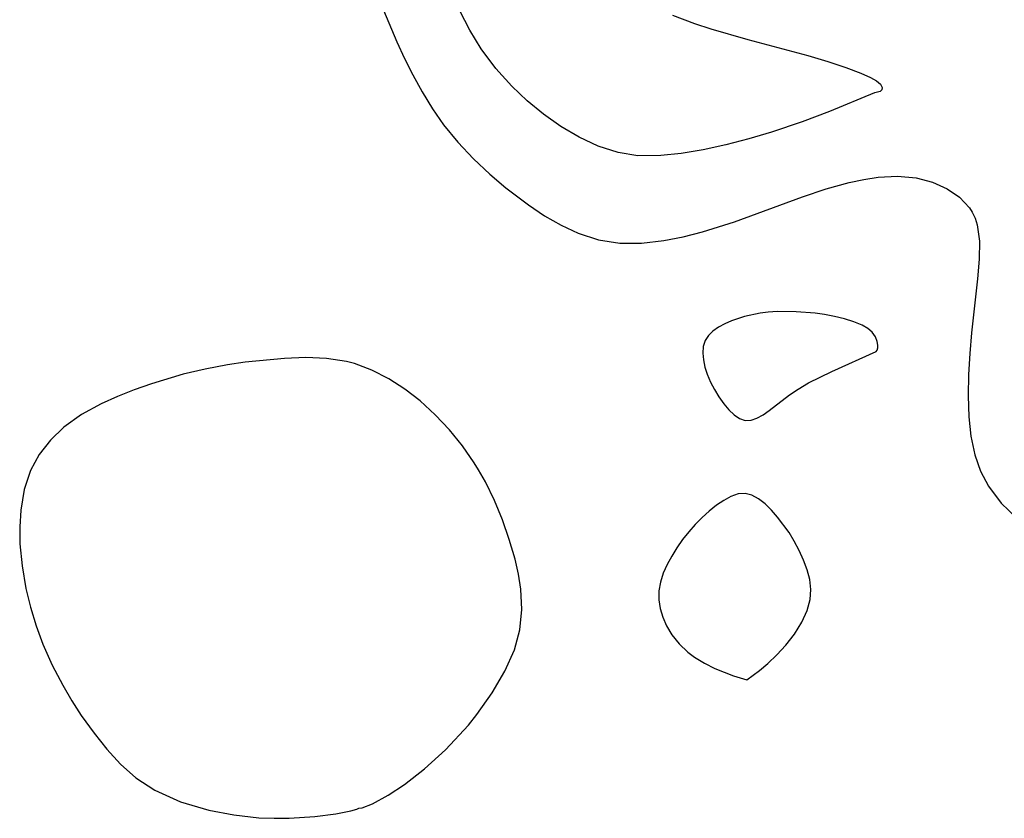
# Model space of a CAD drawing. Header units: metres. Extents: x 1073367 to 1082519, y 1569854 to 1574957.
# Tile 429 of 656: x 1076822 to 1076898, y 1574706 to 1574768. Entities that reach past the tile are written whole.
import ezdxf

# ---------------------------------------------------------------- set-up
doc = ezdxf.new("R2010")
doc.units = ezdxf.units.M
doc.layers.add('CGG_CurvaNivelLidar_v1', color=253, linetype='Continuous', lineweight=30)

msp = doc.modelspace()

# ---------------------------------------------------------------- linework, layer by layer
at = {"layer": 'CGG_CurvaNivelLidar_v1'}
for p, q in [((1076849.5559, 1574770.6139, 67), (1076851.4561, 1574766.0569, 67)), ((1076857.0885, 1574766.9707, 66.5), (1076856.3155, 1574768.4705, 66.5)), ((1076872.7667, 1574768.1195, 66.5), (1076874.4537, 1574767.4763, 66.5)), ((1076874.4537, 1574767.4763, 66.5), (1076875.7299, 1574767.057, 66.5)), ((1076857.9718, 1574765.5328, 66.5), (1076857.0885, 1574766.9707, 66.5)), ((1076875.7299, 1574767.057, 66.5), (1076878.5806, 1574766.2332, 66.5)), ((1076851.4561, 1574766.0569, 67), (1076852.0496, 1574764.7765, 67)), ((1076878.5806, 1574766.2332, 66.5), (1076883.2172, 1574764.9924, 66.5)), ((1076859.0961, 1574764.0111, 66.5), (1076857.9718, 1574765.5328, 66.5)), ((1076852.0496, 1574764.7765, 67), (1076852.681, 1574763.5179, 67)), ((1076883.2172, 1574764.9924, 66.5), (1076884.7727, 1574764.5336, 66.5)), ((1076884.7727, 1574764.5336, 66.5), (1076886.1609, 1574764.0813, 66.5)), ((1076860.331, 1574762.6382, 66.5), (1076859.0961, 1574764.0111, 66.5)), ((1076886.1609, 1574764.0813, 66.5), (1076887.3243, 1574763.645, 66.5)), ((1076852.681, 1574763.5179, 67), (1076853.4128, 1574762.1816, 67)), ((1076887.3243, 1574763.645, 66.5), (1076888.0647, 1574763.3093, 66.5)), ((1076888.0647, 1574763.3093, 66.5), (1076888.5298, 1574763.0395, 66.5)), ((1076888.5298, 1574763.0395, 66.5), (1076888.8477, 1574762.7755, 66.5)), ((1076853.4128, 1574762.1816, 67), (1076854.2024, 1574760.8877, 67)), ((1076861.5283, 1574761.5074, 66.5), (1076860.331, 1574762.6382, 66.5)), ((1076888.5, 1574762.1377, 66.5), (1076888.3928, 1574762.1159, 66.5)), ((1076888.8126, 1574762.2228, 66.5), (1076888.5, 1574762.1377, 66.5)), ((1076888.9635, 1574762.3563, 66.5), (1076888.8126, 1574762.2228, 66.5)), ((1076888.8477, 1574762.7755, 66.5), (1076888.9881, 1574762.5418, 66.5)), ((1076888.9881, 1574762.5418, 66.5), (1076888.9635, 1574762.3563, 66.5)), ((1076862.8013, 1574760.4636, 66.5), (1076861.5283, 1574761.5074, 66.5)), ((1076888.3928, 1574762.1159, 66.5), (1076884.8964, 1574760.6705, 66.5)), ((1076854.2024, 1574760.8877, 67), (1076855.0639, 1574759.6498, 67)), ((1076884.8964, 1574760.6705, 66.5), (1076882.7914, 1574759.8729, 66.5)), ((1076864.1387, 1574759.5179, 66.5), (1076862.8013, 1574760.4636, 66.5)), ((1076882.7914, 1574759.8729, 66.5), (1076880.4225, 1574759.0672, 66.5)), ((1076855.0639, 1574759.6498, 67), (1076856.1693, 1574758.2951, 67)), ((1076865.5537, 1574758.6794, 66.5), (1076864.1387, 1574759.5179, 66.5)), ((1076867.0244, 1574757.9921, 66.5), (1076865.5537, 1574758.6794, 66.5)), ((1076878.6727, 1574758.5467, 66.5), (1076876.8924, 1574758.0862, 66.5)), ((1076880.4225, 1574759.0672, 66.5), (1076878.6727, 1574758.5467, 66.5)), ((1076856.1693, 1574758.2951, 67), (1076857.3679, 1574757.0239, 67)), ((1076868.5521, 1574757.4997, 66.5), (1076867.0244, 1574757.9921, 66.5)), ((1076875.1251, 1574757.7034, 66.5), (1076873.4414, 1574757.4213, 66.5)), ((1076876.8924, 1574758.0862, 66.5), (1076875.1251, 1574757.7034, 66.5)), ((1076857.3679, 1574757.0239, 67), (1076858.6384, 1574755.8277, 67)), ((1076870.083, 1574757.2555, 66.5), (1076868.5521, 1574757.4997, 66.5)), ((1076871.853, 1574757.2575, 66.5), (1076870.083, 1574757.2555, 66.5)), ((1076873.4414, 1574757.4213, 66.5), (1076871.853, 1574757.2575, 66.5)), ((1076858.6384, 1574755.8277, 67), (1076859.8863, 1574754.7677, 67)), ((1076886.4284, 1574755.1842, 67), (1076887.5548, 1574755.425, 67)), ((1076887.5548, 1574755.425, 67), (1076888.6638, 1574755.5878, 67)), ((1076888.6638, 1574755.5878, 67), (1076890.1714, 1574755.6591, 67)), ((1076890.1714, 1574755.6591, 67), (1076891.6029, 1574755.5293, 67)), ((1076891.6029, 1574755.5293, 67), (1076892.8619, 1574755.2046, 67)), ((1076859.8863, 1574754.7677, 67), (1076861.6322, 1574753.4448, 67)), ((1076882.8278, 1574754.0768, 67), (1076884.6368, 1574754.6832, 67)), ((1076884.6368, 1574754.6832, 67), (1076886.4284, 1574755.1842, 67)), ((1076892.8619, 1574755.2046, 67), (1076893.9933, 1574754.7007, 67)), ((1076893.9933, 1574754.7007, 67), (1076894.9626, 1574754.0347, 67)), ((1076877.5578, 1574752.1467, 67), (1076882.8278, 1574754.0768, 67)), ((1076894.9626, 1574754.0347, 67), (1076895.726, 1574753.2134, 67)), ((1076861.6322, 1574753.4448, 67), (1076862.8801, 1574752.6092, 67)), ((1076895.726, 1574753.2134, 67), (1076895.936, 1574752.8861, 67)), ((1076862.8801, 1574752.6092, 67), (1076864.1596, 1574751.8693, 67)), ((1076895.936, 1574752.8861, 67), (1076896.1607, 1574752.4156, 67)), ((1076896.1607, 1574752.4156, 67), (1076896.3242, 1574751.9068, 67)), ((1076864.1596, 1574751.8693, 67), (1076865.4803, 1574751.2579, 67)), ((1076875.0862, 1574751.3729, 67), (1076877.5578, 1574752.1467, 67)), ((1076896.3242, 1574751.9068, 67), (1076896.5035, 1574750.6383, 67)), ((1076865.4803, 1574751.2579, 67), (1076867.0549, 1574750.7578, 67)), ((1076867.0549, 1574750.7578, 67), (1076868.6826, 1574750.496, 67)), ((1076872.097, 1574750.6878, 67), (1076873.5875, 1574750.9862, 67)), ((1076873.5875, 1574750.9862, 67), (1076875.0862, 1574751.3729, 67)), ((1076868.6826, 1574750.496, 67), (1076870.3755, 1574750.4869, 67)), ((1076870.3755, 1574750.4869, 67), (1076872.097, 1574750.6878, 67)), ((1076896.5035, 1574750.6383, 67), (1076896.4879, 1574749.2396, 67)), ((1076896.4879, 1574749.2396, 67), (1076896.3543, 1574747.7412, 67)), ((1076896.3543, 1574747.7412, 67), (1076895.8947, 1574743.5629, 67)), ((1076878.331, 1574744.8196, 67.5), (1076877.3393, 1574744.4862, 67.5)), ((1076879.5452, 1574745.081, 67.5), (1076878.331, 1574744.8196, 67.5)), ((1076880.172, 1574745.1588, 67.5), (1076879.5452, 1574745.081, 67.5)), ((1076880.8891, 1574745.2003, 67.5), (1076880.172, 1574745.1588, 67.5)), ((1076882.3395, 1574745.1744, 67.5), (1076880.8891, 1574745.2003, 67.5)), ((1076883.7889, 1574745.0606, 67.5), (1076882.3395, 1574745.1744, 67.5)), ((1076884.525, 1574744.9705, 67.5), (1076883.7889, 1574745.0606, 67.5)), ((1076885.2959, 1574744.828, 67.5), (1076884.525, 1574744.9705, 67.5)), ((1076886.0631, 1574744.6382, 67.5), (1076885.2959, 1574744.828, 67.5)), ((1076886.7858, 1574744.4063, 67.5), (1076886.0631, 1574744.6382, 67.5)), ((1076876.321, 1574743.9841, 67.5), (1076875.892, 1574743.6819, 67.5)), ((1076876.808, 1574744.251, 67.5), (1076876.321, 1574743.9841, 67.5)), ((1076877.3393, 1574744.4862, 67.5), (1076876.808, 1574744.251, 67.5)), ((1076887.4246, 1574744.1364, 67.5), (1076886.7858, 1574744.4063, 67.5)), ((1076887.8606, 1574743.8853, 67.5), (1076887.4246, 1574744.1364, 67.5)), ((1076888.203, 1574743.5939, 67.5), (1076887.8606, 1574743.8853, 67.5)), ((1076875.5386, 1574743.3387, 67.5), (1076875.2831, 1574742.946, 67.5)), ((1076875.892, 1574743.6819, 67.5), (1076875.5386, 1574743.3387, 67.5)), ((1076888.4523, 1574743.2456, 67.5), (1076888.203, 1574743.5939, 67.5)), ((1076888.5947, 1574742.8852, 67.5), (1076888.4523, 1574743.2456, 67.5)), ((1076895.8947, 1574743.5629, 67), (1076895.7523, 1574741.9494, 67)), ((1076875.142, 1574742.4887, 67.5), (1076875.1053, 1574741.986, 67.5)), ((1076875.2831, 1574742.946, 67.5), (1076875.142, 1574742.4887, 67.5)), ((1076888.5797, 1574742.2101, 67.5), (1076888.6295, 1574742.3858, 67.5)), ((1076888.6389, 1574742.5988, 67.5), (1076888.5947, 1574742.8852, 67.5)), ((1076888.6295, 1574742.3858, 67.5), (1076888.6389, 1574742.5988, 67.5)), ((1076844.4037, 1574741.633, 67.5), (1076842.7674, 1574741.5663, 67.5)), ((1076846.0036, 1574741.5766, 67.5), (1076844.4037, 1574741.633, 67.5)), ((1076875.1053, 1574741.986, 67.5), (1076875.1528, 1574741.4526, 67.5)), ((1076885.0748, 1574740.5606, 67.5), (1076888.5, 1574742.1191, 67.5)), ((1076888.5, 1574742.1191, 67.5), (1076888.5797, 1574742.2101, 67.5)), ((1076895.7523, 1574741.9494, 67), (1076895.6539, 1574740.3313, 67)), ((1076838.3486, 1574741.0758, 67.5), (1076836.6361, 1574740.751, 67.5)), ((1076839.7294, 1574741.2713, 67.5), (1076838.3486, 1574741.0758, 67.5)), ((1076842.7674, 1574741.5663, 67.5), (1076839.7294, 1574741.2713, 67.5)), ((1076847.5548, 1574741.3398, 67.5), (1076846.0036, 1574741.5766, 67.5)), ((1076848.1699, 1574741.1772, 67.5), (1076847.5548, 1574741.3398, 67.5)), ((1076849.5228, 1574740.6713, 67.5), (1076848.1699, 1574741.1772, 67.5)), ((1076875.1528, 1574741.4526, 67.5), (1076875.2706, 1574740.9016, 67.5)), ((1076875.2706, 1574740.9016, 67.5), (1076875.4493, 1574740.345, 67.5)), ((1076834.9339, 1574740.3436, 67.5), (1076832.4675, 1574739.6141, 67.5)), ((1076836.6361, 1574740.751, 67.5), (1076834.9339, 1574740.3436, 67.5)), ((1076850.8218, 1574740.0027, 67.5), (1076849.5228, 1574740.6713, 67.5)), ((1076875.4493, 1574740.345, 67.5), (1076875.7065, 1574739.7426, 67.5)), ((1076883.2857, 1574739.676, 67.5), (1076885.0748, 1574740.5606, 67.5)), ((1076895.6539, 1574740.3313, 67), (1076895.625, 1574738.6778, 67)), ((1076832.4675, 1574739.6141, 67.5), (1076831.137, 1574739.1473, 67.5)), ((1076852.0664, 1574739.1994, 67.5), (1076850.8218, 1574740.0027, 67.5)), ((1076875.7065, 1574739.7426, 67.5), (1076876.0134, 1574739.1556, 67.5)), ((1076882.4728, 1574739.2063, 67.5), (1076883.2857, 1574739.676, 67.5)), ((1076829.8429, 1574738.6322, 67.5), (1076828.5971, 1574738.0627, 67.5)), ((1076831.137, 1574739.1473, 67.5), (1076829.8429, 1574738.6322, 67.5)), ((1076853.2524, 1574738.2811, 67.5), (1076852.0664, 1574739.1994, 67.5)), ((1076876.0134, 1574739.1556, 67.5), (1076876.3569, 1574738.5939, 67.5)), ((1076876.3569, 1574738.5939, 67.5), (1076876.7275, 1574738.0698, 67.5)), ((1076880.2491, 1574737.545, 67.5), (1076881.8066, 1574738.7578, 67.5)), ((1076881.8066, 1574738.7578, 67.5), (1076882.4728, 1574739.2063, 67.5)), ((1076895.625, 1574738.6778, 67), (1076895.6811, 1574737.055, 67)), ((1076828.5971, 1574738.0627, 67.5), (1076827.0793, 1574737.2271, 67.5)), ((1076854.4203, 1574737.2159, 67.5), (1076853.2524, 1574738.2811, 67.5)), ((1076876.7275, 1574738.0698, 67.5), (1076877.1189, 1574737.5995, 67.5)), ((1076827.0793, 1574737.2271, 67.5), (1076825.7104, 1574736.2535, 67.5)), ((1076855.513, 1574736.0582, 67.5), (1076854.4203, 1574737.2159, 67.5)), ((1076877.1189, 1574737.5995, 67.5), (1076877.5271, 1574737.2046, 67.5)), ((1076877.5271, 1574737.2046, 67.5), (1076877.9503, 1574736.9137, 67.5)), ((1076879.2946, 1574736.9466, 67.5), (1076879.7661, 1574737.2096, 67.5)), ((1076879.7661, 1574737.2096, 67.5), (1076880.2491, 1574737.545, 67.5)), ((1076895.6811, 1574737.055, 67), (1076895.8318, 1574735.5553, 67)), ((1076825.7104, 1574736.2535, 67.5), (1076824.6678, 1574735.2598, 67.5)), ((1076877.9503, 1574736.9137, 67.5), (1076878.3889, 1574736.7644, 67.5)), ((1076878.3889, 1574736.7644, 67.5), (1076878.835, 1574736.7861, 67.5)), ((1076878.835, 1574736.7861, 67.5), (1076879.2946, 1574736.9466, 67.5)), ((1076856.5221, 1574734.8202, 67.5), (1076855.513, 1574736.0582, 67.5)), ((1076895.8318, 1574735.5553, 67), (1076896.1299, 1574734.1185, 67)), ((1076824.6678, 1574735.2598, 67.5), (1076823.7978, 1574734.144, 67.5)), ((1076857.433, 1574733.5081, 67.5), (1076856.5221, 1574734.8202, 67.5)), ((1076823.7978, 1574734.144, 67.5), (1076823.1263, 1574732.9152, 67.5)), ((1076896.1299, 1574734.1185, 67), (1076896.5833, 1574732.8602, 67)), ((1076857.7691, 1574732.9585, 67.5), (1076857.433, 1574733.5081, 67.5)), ((1076823.1263, 1574732.9152, 67.5), (1076822.6361, 1574731.4242, 67.5)), ((1076858.2964, 1574732.0183, 67.5), (1076857.7691, 1574732.9585, 67.5)), ((1076896.5833, 1574732.8602, 67), (1076897.2083, 1574731.6845, 67)), ((1076859.0015, 1574730.5722, 67.5), (1076858.2964, 1574732.0183, 67.5)), ((1076897.2083, 1574731.6845, 67), (1076898.187, 1574730.3826, 67)), ((1076822.6361, 1574731.4242, 67.5), (1076822.371, 1574729.8338, 67.5)), ((1076877.8368, 1574731.0868, 67.5), (1076877.283, 1574730.8957, 67.5)), ((1076878.3789, 1574731.1315, 67.5), (1076877.8368, 1574731.0868, 67.5)), ((1076878.91, 1574730.9981, 67.5), (1076878.3789, 1574731.1315, 67.5)), ((1076879.4258, 1574730.7156, 67.5), (1076878.91, 1574730.9981, 67.5)), ((1076859.6173, 1574729.0851, 67.5), (1076859.0015, 1574730.5722, 67.5)), ((1076876.1615, 1574730.2105, 67.5), (1076875.6038, 1574729.7636, 67.5)), ((1076876.7229, 1574730.5945, 67.5), (1076876.1615, 1574730.2105, 67.5)), ((1076877.283, 1574730.8957, 67.5), (1076876.7229, 1574730.5945, 67.5)), ((1076879.928, 1574730.3213, 67.5), (1076879.4258, 1574730.7156, 67.5)), ((1076880.4166, 1574729.8439, 67.5), (1076879.928, 1574730.3213, 67.5)), ((1076898.187, 1574730.3826, 67), (1076899.3743, 1574729.2286, 67)), ((1076822.371, 1574729.8338, 67.5), (1076822.2888, 1574728.5478, 67.5)), ((1076875.6038, 1574729.7636, 67.5), (1076875.0556, 1574729.2676, 67.5)), ((1076880.8905, 1574729.3045, 67.5), (1076880.4166, 1574729.8439, 67.5)), ((1076860.1479, 1574727.5734, 67.5), (1076859.6173, 1574729.0851, 67.5)), ((1076874.5235, 1574728.7315, 67.5), (1076874.0162, 1574728.1597, 67.5)), ((1076875.0556, 1574729.2676, 67.5), (1076874.5235, 1574728.7315, 67.5)), ((1076881.7801, 1574728.0959, 67.5), (1076880.8905, 1574729.3045, 67.5)), ((1076822.2888, 1574728.5478, 67.5), (1076822.3064, 1574727.233, 67.5)), ((1076874.0162, 1574728.1597, 67.5), (1076873.5422, 1574727.5554, 67.5)), ((1076882.183, 1574727.444, 67.5), (1076881.7801, 1574728.0959, 67.5)), ((1076822.3064, 1574727.233, 67.5), (1076822.4704, 1574725.5157, 67.5)), ((1076860.59, 1574726.0513, 67.5), (1076860.1479, 1574727.5734, 67.5)), ((1076873.5422, 1574727.5554, 67.5), (1076873.1037, 1574726.9261, 67.5)), ((1076882.5693, 1574726.7208, 67.5), (1076882.183, 1574727.444, 67.5)), ((1076873.1037, 1574726.9261, 67.5), (1076872.7036, 1574726.2788, 67.5)), ((1076882.9042, 1574725.9776, 67.5), (1076882.5693, 1574726.7208, 67.5)), ((1076860.8591, 1574724.8827, 67.5), (1076860.59, 1574726.0513, 67.5)), ((1076872.3494, 1574725.6188, 67.5), (1076872.0527, 1574724.9498, 67.5)), ((1076872.7036, 1574726.2788, 67.5), (1076872.3494, 1574725.6188, 67.5)), ((1076883.1777, 1574725.2217, 67.5), (1076882.9042, 1574725.9776, 67.5)), ((1076822.4704, 1574725.5157, 67.5), (1076822.7738, 1574723.787, 67.5)), ((1076861.0414, 1574723.7118, 67.5), (1076860.8591, 1574724.8827, 67.5)), ((1076872.0527, 1574724.9498, 67.5), (1076871.8315, 1574724.2742, 67.5)), ((1076883.3721, 1574724.4589, 67.5), (1076883.1777, 1574725.2217, 67.5)), ((1076871.8315, 1574724.2742, 67.5), (1076871.7111, 1574723.594, 67.5)), ((1076883.46, 1574723.6937, 67.5), (1076883.3721, 1574724.4589, 67.5)), ((1076822.7738, 1574723.787, 67.5), (1076823.1272, 1574722.3288, 67.5)), ((1076861.1075, 1574722.1387, 67.5), (1076861.0414, 1574723.7118, 67.5)), ((1076871.7111, 1574723.594, 67.5), (1076871.7139, 1574722.9074, 67.5)), ((1076883.4098, 1574722.919, 67.5), (1076883.46, 1574723.6937, 67.5)), ((1076871.7139, 1574722.9074, 67.5), (1076871.8236, 1574722.2227, 67.5)), ((1076883.1698, 1574722.0694, 67.5), (1076883.4098, 1574722.919, 67.5)), ((1076823.1272, 1574722.3288, 67.5), (1076823.5649, 1574720.8834, 67.5)), ((1076860.9616, 1574720.573, 67.5), (1076861.1075, 1574722.1387, 67.5)), ((1076871.8236, 1574722.2227, 67.5), (1076872.0178, 1574721.5461, 67.5)), ((1076882.7521, 1574721.1641, 67.5), (1076883.1698, 1574722.0694, 67.5)), ((1076872.0178, 1574721.5461, 67.5), (1076872.2926, 1574720.8771, 67.5)), ((1076882.1921, 1574720.253, 67.5), (1076882.7521, 1574721.1641, 67.5)), ((1076823.5649, 1574720.8834, 67.5), (1076824.0883, 1574719.4611, 67.5)), ((1076860.5383, 1574719.0263, 67.5), (1076860.9616, 1574720.573, 67.5)), ((1076872.2926, 1574720.8771, 67.5), (1076872.7116, 1574720.1836, 67.5)), ((1076872.7116, 1574720.1836, 67.5), (1076873.2677, 1574719.4973, 67.5)), ((1076881.5256, 1574719.3846, 67.5), (1076882.1921, 1574720.253, 67.5)), ((1076824.0883, 1574719.4611, 67.5), (1076824.8046, 1574717.8513, 67.5)), ((1076859.8076, 1574717.3834, 67.5), (1076860.5383, 1574719.0263, 67.5)), ((1076873.2677, 1574719.4973, 67.5), (1076873.9383, 1574718.8603, 67.5)), ((1076873.9383, 1574718.8603, 67.5), (1076874.467, 1574718.4634, 67.5)), ((1076880.8285, 1574718.6322, 67.5), (1076881.5256, 1574719.3846, 67.5)), ((1076874.467, 1574718.4634, 67.5), (1076875.2445, 1574717.9923, 67.5)), ((1076875.2445, 1574717.9923, 67.5), (1076876.0416, 1574717.5957, 67.5)), ((1076880.1296, 1574717.9774, 67.5), (1076880.8285, 1574718.6322, 67.5)), ((1076824.8046, 1574717.8513, 67.5), (1076825.6173, 1574716.2874, 67.5)), ((1076858.8254, 1574715.7015, 67.5), (1076859.8076, 1574717.3834, 67.5)), ((1076876.0416, 1574717.5957, 67.5), (1076877.4861, 1574717.0216, 67.5)), ((1076878.5, 1574716.7089, 67.5), (1076879.4878, 1574717.4381, 67.5)), ((1076879.4878, 1574717.4381, 67.5), (1076880.1296, 1574717.9774, 67.5)), ((1076877.4861, 1574717.0216, 67.5), (1076878.5, 1574716.7089, 67.5)), ((1076825.6173, 1574716.2874, 67.5), (1076826.3104, 1574715.0948, 67.5)), ((1076857.6476, 1574714.0374, 67.5), (1076858.8254, 1574715.7015, 67.5)), ((1076826.3104, 1574715.0948, 67.5), (1076827.0518, 1574713.9405, 67.5)), ((1076827.0518, 1574713.9405, 67.5), (1076828.0457, 1574712.5725, 67.5)), ((1076856.9903, 1574713.2155, 67.5), (1076857.6476, 1574714.0374, 67.5)), ((1076855.2048, 1574711.2829, 67.5), (1076856.9903, 1574713.2155, 67.5)), ((1076828.0457, 1574712.5725, 67.5), (1076829.0325, 1574711.3532, 67.5)), ((1076829.0325, 1574711.3532, 67.5), (1076830.0742, 1574710.1988, 67.5)), ((1076853.5961, 1574709.824, 67.5), (1076855.2048, 1574711.2829, 67.5)), ((1076830.0742, 1574710.1988, 67.5), (1076831.2571, 1574709.1251, 67.5)), ((1076852.0308, 1574708.6116, 67.5), (1076853.5961, 1574709.824, 67.5)), ((1076831.2571, 1574709.1251, 67.5), (1076832.7256, 1574708.1665, 67.5)), ((1076832.7256, 1574708.1665, 67.5), (1076834.7106, 1574707.2846, 67.5)), ((1076850.7823, 1574707.7905, 67.5), (1076852.0308, 1574708.6116, 67.5)), ((1076849.5574, 1574707.1293, 67.5), (1076850.7823, 1574707.7905, 67.5)), ((1076834.7106, 1574707.2846, 67.5), (1076836.9137, 1574706.6331, 67.5)), ((1076836.9137, 1574706.6331, 67.5), (1076838.8427, 1574706.2568, 67.5)), ((1076846.7323, 1574706.3423, 67.5), (1076847.8947, 1574706.5708, 67.5)), ((1076847.8947, 1574706.5708, 67.5), (1076848.3663, 1574706.7027, 67.5)), ((1076848.3663, 1574706.7027, 67.5), (1076848.5, 1574706.7764, 67.5)), ((1076848.5, 1574706.7764, 67.5), (1076848.7778, 1574706.806, 67.5)), ((1076848.7778, 1574706.806, 67.5), (1076849.5574, 1574707.1293, 67.5)), ((1076838.8427, 1574706.2568, 67.5), (1076840.7728, 1574706.0455, 67.5)), ((1076840.7728, 1574706.0455, 67.5), (1076841.9776, 1574705.9979, 67.5)), ((1076841.9776, 1574705.9979, 67.5), (1076843.1373, 1574706.007, 67.5)), ((1076843.1373, 1574706.007, 67.5), (1076845.1055, 1574706.1322, 67.5)), ((1076845.1055, 1574706.1322, 67.5), (1076846.7323, 1574706.3423, 67.5))]:
    msp.add_line(p, q, dxfattribs=at)

doc.saveas('drawing.dxf')
